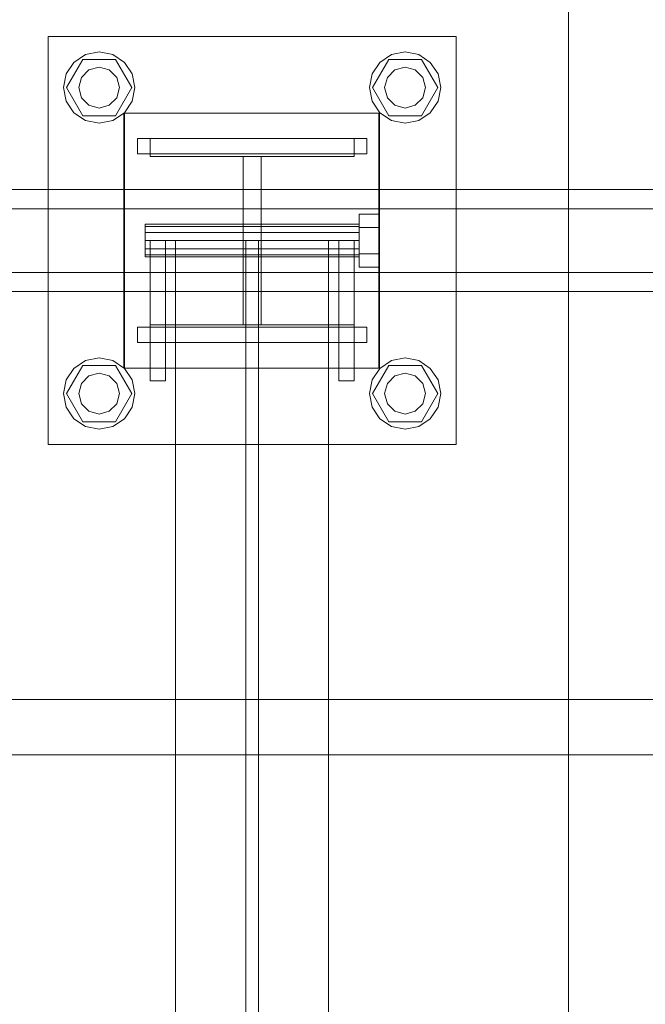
# Model space of a CAD drawing. Header units: millimetres. Extents: x -2233 to 61924, y -68080 to 6847.
# Tile 430 of 656: x 6735 to 6980, y -17870 to -17483. Entities that reach past the tile are written whole.
import ezdxf

# ---------------------------------------------------------------- set-up
doc = ezdxf.new("R2010")
doc.units = ezdxf.units.MM
doc.layers.add('COTAS_P', color=1, linetype='Continuous', lineweight=0)
doc.layers.add('superior_C01', color=7, linetype='Continuous', lineweight=0)
doc.dimstyles.new('R19_100', dxfattribs={"dimtxt": 250, "dimasz": 150, "dimexe": 150, "dimexo": 80, "dimgap": 100, "dimtad": 1, "dimtih": 1, "dimtoh": 1, "dimdsep": 46, "dimcen": 0.09, "dimadec": 0, "dimazin": 0, "dimtfac": 1, "dimtdec": 4, "dimtofl": 0, "dimtmove": 0, "dimatfit": 3, "dimfxl": 1, "dimtolj": 1, "dimtzin": 0, "dimarcsym": 0})

# ---------------------------------------------------------------- blocks, each defined once
blk = doc.blocks.new('DIM_R27_38')
at = {"layer": 'COTAS_P'}
for p, q in [((5250, -17250), (5400, -17205)), ((6950, -17250), (6800, -17205)), ((5250, -18150), (5250, -17250)), ((6950, -17250), (5250, -17250)), ((5250, -17250), (5400, -17295)), ((6950, -17250), (6800, -17295)), ((6950, -18150), (6950, -17250))]:
    blk.add_line(p, q, dxfattribs=at)
blk.add_text('1700 P', height=250, rotation=180, dxfattribs=at).set_placement((6100, -17350))

msp = doc.modelspace()

# ---------------------------------------------------------------- linework, layer by layer
at = {"layer": 'superior_C01'}
for p, q in [((6745.877, -17650), (6745.877, -17490)), ((6745.877, -17490), (6905.877, -17490)), ((6905.877, -17490), (6905.877, -17650)), ((6760.519, -17497.066), (6765.877, -17496)), ((6765.877, -17496), (6771.234, -17497.066)), ((6880.519, -17497.066), (6885.877, -17496)), ((6885.877, -17496), (6891.234, -17497.066)), ((6753.077, -17510), (6759.477, -17498.915)), ((6755.977, -17500.101), (6760.519, -17497.066)), ((6759.477, -17498.915), (6772.277, -17498.915)), ((6771.234, -17497.066), (6775.776, -17500.101)), ((6772.277, -17498.915), (6778.677, -17510)), ((6873.077, -17510), (6879.477, -17498.915)), ((6875.977, -17500.101), (6880.519, -17497.066)), ((6879.477, -17498.915), (6892.277, -17498.915)), ((6891.234, -17497.066), (6895.776, -17500.101)), ((6892.277, -17498.915), (6898.677, -17510)), ((6752.943, -17504.642), (6755.977, -17500.101)), ((6758.949, -17506), (6761.877, -17503.072)), ((6761.877, -17503.072), (6765.877, -17502)), ((6765.877, -17502), (6769.877, -17503.072)), ((6769.877, -17503.072), (6772.805, -17506)), ((6775.776, -17500.101), (6778.811, -17504.642)), ((6872.943, -17504.642), (6875.977, -17500.101)), ((6878.949, -17506), (6881.877, -17503.072)), ((6881.877, -17503.072), (6885.877, -17502)), ((6885.877, -17502), (6889.877, -17503.072)), ((6889.877, -17503.072), (6892.805, -17506)), ((6895.776, -17500.101), (6898.811, -17504.642)), ((6751.877, -17510), (6752.943, -17504.642)), ((6757.877, -17510), (6758.949, -17506)), ((6772.805, -17506), (6773.877, -17510)), ((6778.811, -17504.642), (6779.877, -17510)), ((6871.877, -17510), (6872.943, -17504.642)), ((6877.877, -17510), (6878.949, -17506)), ((6892.805, -17506), (6893.877, -17510)), ((6898.811, -17504.642), (6899.877, -17510)), ((6752.943, -17515.358), (6751.877, -17510)), ((6759.477, -17521.085), (6753.077, -17510)), ((6758.949, -17514), (6757.877, -17510)), ((6778.677, -17510), (6772.277, -17521.085)), ((6773.877, -17510), (6772.805, -17514)), ((6779.877, -17510), (6778.811, -17515.358)), ((6872.943, -17515.358), (6871.877, -17510)), ((6879.477, -17521.085), (6873.077, -17510)), ((6878.949, -17514), (6877.877, -17510)), ((6898.677, -17510), (6892.277, -17521.085)), ((6893.877, -17510), (6892.805, -17514)), ((6899.877, -17510), (6898.811, -17515.358)), ((6755.977, -17519.899), (6752.943, -17515.358)), ((6761.877, -17516.928), (6758.949, -17514)), ((6772.805, -17514), (6769.877, -17516.928)), ((6778.811, -17515.358), (6775.776, -17519.899)), ((6875.977, -17519.899), (6872.943, -17515.358)), ((6881.877, -17516.928), (6878.949, -17514)), ((6892.805, -17514), (6889.877, -17516.928)), ((6898.811, -17515.358), (6895.776, -17519.899)), ((6765.877, -17518), (6761.877, -17516.928)), ((6769.877, -17516.928), (6765.877, -17518)), ((6885.877, -17518), (6881.877, -17516.928)), ((6889.877, -17516.928), (6885.877, -17518)), ((6760.519, -17522.934), (6755.977, -17519.899)), ((6772.277, -17521.085), (6759.477, -17521.085)), ((6765.877, -17524), (6760.519, -17522.934)), ((6771.234, -17522.934), (6765.877, -17524)), ((6775.776, -17519.899), (6771.234, -17522.934)), ((6775.607, -17620), (6775.607, -17520)), ((6775.607, -17520), (6875.607, -17520)), ((6775.877, -17620), (6775.877, -17520)), ((6775.877, -17520), (6875.877, -17520)), ((6875.607, -17520), (6875.607, -17620)), ((6875.877, -17520), (6875.877, -17620)), ((6880.519, -17522.934), (6875.977, -17519.899)), ((6892.277, -17521.085), (6879.477, -17521.085)), ((6885.877, -17524), (6880.519, -17522.934)), ((6891.234, -17522.934), (6885.877, -17524)), ((6895.776, -17519.899), (6891.234, -17522.934)), ((6780.877, -17530), (6870.877, -17530)), ((6780.877, -17536), (6780.877, -17530)), ((6785.877, -17537), (6785.877, -17530)), ((6785.877, -17530), (6865.877, -17530)), ((6865.877, -17530), (6865.877, -17537)), ((6870.877, -17536), (6870.877, -17530)), ((6780.877, -17536), (6870.877, -17536)), ((6865.877, -17537), (6785.877, -17537)), ((6822.377, -17603), (6822.377, -17537)), ((6822.377, -17537), (6829.377, -17537)), ((6829.377, -17537), (6829.377, -17603)), ((7217.04, -17550), (6061.478, -17550)), ((6072.263, -17550), (7227.824, -17550)), ((7293.88, -17550), (6138.318, -17550)), ((6151.799, -17550), (7307.361, -17550)), ((7215.108, -17557.5), (6137.735, -17557.5)), ((6152.383, -17557.5), (7229.756, -17557.5)), ((6867.877, -17564.8), (6867.877, -17559.6)), ((6875.877, -17559.6), (6867.877, -17559.6)), ((6875.877, -17559.6), (6875.877, -17564.8)), ((6783.877, -17564.457), (6783.877, -17563.6)), ((6867.877, -17563.6), (6783.877, -17563.6)), ((6783.877, -17564.457), (6783.877, -17566.8)), ((6783.877, -17564.457), (6867.877, -17564.457)), ((6867.877, -17563.6), (6867.877, -17564.457)), ((6867.877, -17564.457), (6867.877, -17566.8)), ((6867.877, -17564.8), (6867.877, -17575.2)), ((6867.877, -17564.8), (6875.877, -17564.8)), ((6875.877, -17564.8), (6875.877, -17575.2)), ((6783.877, -17566.8), (6783.877, -17570)), ((6783.877, -17566.8), (6867.877, -17566.8)), ((6867.877, -17566.8), (6867.877, -17570)), ((6783.877, -17570), (6783.877, -17573.2)), ((6783.877, -17570), (6867.877, -17570)), ((6783.877, -17573.2), (6783.877, -17575.543)), ((6783.877, -17573.2), (6867.877, -17573.2)), ((6785.877, -17570), (6785.877, -17625)), ((6785.877, -17570), (6791.877, -17570)), ((6791.877, -17570), (6791.877, -17625)), ((6855.877, -17570), (6795.877, -17570)), ((6795.877, -17570), (6795.877, -18430)), ((6828.377, -17570), (6823.377, -17570)), ((6823.377, -17570), (6823.377, -18430)), ((6828.377, -18430), (6828.377, -17570)), ((6855.877, -18430), (6855.877, -17570)), ((6859.877, -17570), (6859.877, -17625)), ((6859.877, -17570), (6865.877, -17570)), ((6865.877, -17570), (6865.877, -17625)), ((6867.877, -17570), (6867.877, -17573.2)), ((6867.877, -17573.2), (6867.877, -17575.543)), ((6783.877, -17575.543), (6783.877, -17576.4)), ((6783.877, -17575.543), (6867.877, -17575.543)), ((6783.877, -17576.4), (6867.877, -17576.4)), ((6867.877, -17575.2), (6867.877, -17580.4)), ((6867.877, -17575.2), (6875.877, -17575.2)), ((6867.877, -17575.543), (6867.877, -17576.4)), ((6875.877, -17575.2), (6875.877, -17580.4)), ((6867.877, -17580.4), (6875.877, -17580.4)), ((6137.735, -17582.5), (7215.108, -17582.5)), ((6152.383, -17582.5), (7229.756, -17582.5)), ((6061.478, -17590), (7217.04, -17590)), ((6072.263, -17590), (7227.824, -17590)), ((6138.318, -17590), (7293.88, -17590)), ((6151.799, -17590), (7307.361, -17590)), ((6780.877, -17604), (6870.877, -17604)), ((6780.877, -17610), (6780.877, -17604)), ((6785.877, -17610), (6785.877, -17603)), ((6785.877, -17603), (6865.877, -17603)), ((6829.377, -17603), (6822.377, -17603)), ((6865.877, -17603), (6865.877, -17610)), ((6870.877, -17610), (6870.877, -17604)), ((6780.877, -17610), (6870.877, -17610)), ((6865.877, -17610), (6785.877, -17610)), ((6753.077, -17630), (6759.477, -17618.915)), ((6755.977, -17620.101), (6760.519, -17617.066)), ((6759.477, -17618.915), (6772.277, -17618.915)), ((6760.519, -17617.066), (6765.877, -17616)), ((6765.877, -17616), (6771.234, -17617.066)), ((6771.234, -17617.066), (6775.776, -17620.101)), ((6772.277, -17618.915), (6778.677, -17630)), ((6873.077, -17630), (6879.477, -17618.915)), ((6875.977, -17620.101), (6880.519, -17617.066)), ((6879.477, -17618.915), (6892.277, -17618.915)), ((6880.519, -17617.066), (6885.877, -17616)), ((6885.877, -17616), (6891.234, -17617.066)), ((6891.234, -17617.066), (6895.776, -17620.101)), ((6892.277, -17618.915), (6898.677, -17630)), ((6752.943, -17624.642), (6755.977, -17620.101)), ((6758.949, -17626), (6761.877, -17623.072)), ((6761.877, -17623.072), (6765.877, -17622)), ((6765.877, -17622), (6769.877, -17623.072)), ((6769.877, -17623.072), (6772.805, -17626)), ((6875.607, -17620), (6775.607, -17620)), ((6775.776, -17620.101), (6778.811, -17624.642)), ((6875.877, -17620), (6775.877, -17620)), ((6872.943, -17624.642), (6875.977, -17620.101)), ((6878.949, -17626), (6881.877, -17623.072)), ((6881.877, -17623.072), (6885.877, -17622)), ((6885.877, -17622), (6889.877, -17623.072)), ((6889.877, -17623.072), (6892.805, -17626)), ((6895.776, -17620.101), (6898.811, -17624.642)), ((6751.877, -17630), (6752.943, -17624.642)), ((6757.877, -17630), (6758.949, -17626)), ((6772.805, -17626), (6773.877, -17630)), ((6778.811, -17624.642), (6779.877, -17630)), ((6785.877, -17625), (6791.877, -17625)), ((6859.877, -17625), (6865.877, -17625)), ((6871.877, -17630), (6872.943, -17624.642)), ((6877.877, -17630), (6878.949, -17626)), ((6892.805, -17626), (6893.877, -17630)), ((6898.811, -17624.642), (6899.877, -17630)), ((6752.943, -17635.358), (6751.877, -17630)), ((6759.477, -17641.085), (6753.077, -17630)), ((6758.949, -17634), (6757.877, -17630)), ((6778.677, -17630), (6772.277, -17641.085)), ((6773.877, -17630), (6772.805, -17634)), ((6779.877, -17630), (6778.811, -17635.358)), ((6872.943, -17635.358), (6871.877, -17630)), ((6879.477, -17641.085), (6873.077, -17630)), ((6878.949, -17634), (6877.877, -17630)), ((6898.677, -17630), (6892.277, -17641.085)), ((6893.877, -17630), (6892.805, -17634)), ((6899.877, -17630), (6898.811, -17635.358)), ((6761.877, -17636.928), (6758.949, -17634)), ((6772.805, -17634), (6769.877, -17636.928)), ((6881.877, -17636.928), (6878.949, -17634)), ((6892.805, -17634), (6889.877, -17636.928)), ((6755.977, -17639.899), (6752.943, -17635.358)), ((6765.877, -17638), (6761.877, -17636.928)), ((6769.877, -17636.928), (6765.877, -17638)), ((6778.811, -17635.358), (6775.776, -17639.899)), ((6875.977, -17639.899), (6872.943, -17635.358)), ((6885.877, -17638), (6881.877, -17636.928)), ((6889.877, -17636.928), (6885.877, -17638)), ((6898.811, -17635.358), (6895.776, -17639.899)), ((6760.519, -17642.934), (6755.977, -17639.899)), ((6772.277, -17641.085), (6759.477, -17641.085)), ((6765.877, -17644), (6760.519, -17642.934)), ((6771.234, -17642.934), (6765.877, -17644)), ((6775.776, -17639.899), (6771.234, -17642.934)), ((6880.519, -17642.934), (6875.977, -17639.899)), ((6892.277, -17641.085), (6879.477, -17641.085)), ((6885.877, -17644), (6880.519, -17642.934)), ((6891.234, -17642.934), (6885.877, -17644)), ((6895.776, -17639.899), (6891.234, -17642.934)), ((6905.877, -17650), (6745.877, -17650)), ((1103.221, -17750), (10242.208, -17750)), ((10243.564, -17750), (1104.577, -17750)), ((6622.738, -17771.702), (7566.897, -17771.702)), ((7568.505, -17771.702), (6624.345, -17771.702))]:
    msp.add_line(p, q, dxfattribs=at)

# ---------------------------------------------------------------- dimensions: what is measured, and where the dimension line sits
at = {"layer": 'COTAS_P'}
dim = msp.add_aligned_dim(p1=(6950, -18150), p2=(5250, -18150), distance=-900, text='<> P', dimstyle='R19_100', dxfattribs=at)
dim.commit()
dim.dimension.update_dxf_attribs({"geometry": 'DIM_R27_38', "text_midpoint": (6100, -17250)})

doc.saveas('drawing.dxf')
